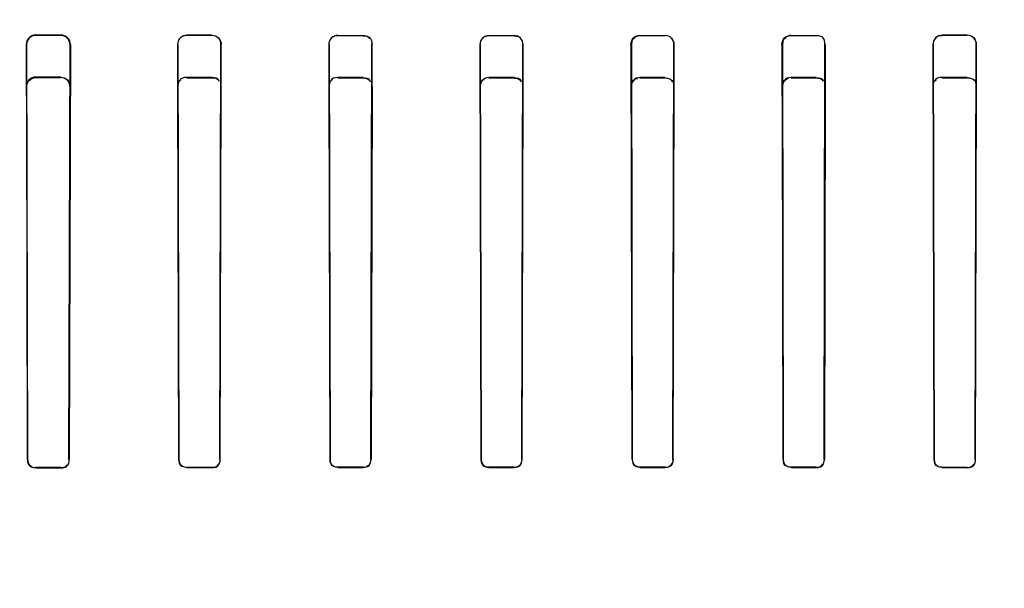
# Model space of a CAD drawing. Header units: millimetres. Extents: x 0 to 297, y 0 to 210.
# Tile 385 of 405: x 242.156 to 242.352, y 158.838 to 158.951. Entities that reach past the tile are written whole.
import ezdxf

# ---------------------------------------------------------------- set-up
doc = ezdxf.new("R2010")
doc.units = ezdxf.units.MM
doc.header["$LTSCALE"] = 16.335
doc.layers.get('0').update_dxf_attribs({"linetype": 'CONTINUOUS'})
for name, color, linetype in [('AXES_REF', 7, 'CONTINUOUS'), ('INTFCLR_1', 7, 'CONTINUOUS'), ('INTFCLR_72935', 7, 'CONTINUOUS')]:
    doc.layers.add(name, color=color, linetype=linetype)

msp = doc.modelspace()

# ---------------------------------------------------------------- linework, layer by layer
at = {"color": 7, "linetype": 'Continuous'}
for radius in [4.84791, 4.8475, 4.81646]:
    msp.add_circle((241.50691, 154.95648), radius, dxfattribs=at)
msp.add_arc((241.50691, 154.95648), 4.8, 278.27713, 261.72287, dxfattribs=at)
at = {"layer": 'AXES_REF', "color": 7, "linetype": 'Continuous'}
msp.add_arc((241.50691, 154.95648), 4.91, 113.08261, 66.91739, dxfattribs=at)
at = {"layer": 'AXES_REF', "color": 9, "linetype": 'Continuous'}
msp.add_arc((241.50691, 154.95648), 4.42226, 94.41181, 85.58819, dxfattribs=at)
at = {"layer": 'INTFCLR_1', "color": 9, "linetype": 'Continuous'}
for p, q in [((242.15955, 158.94744), (242.15955, 158.94752)), ((242.16455, 158.94751), (242.16455, 158.94743)), ((242.18955, 158.94739), (242.18955, 158.94747)), ((242.19455, 158.94746), (242.19455, 158.94738)), ((242.33955, 158.94738), (242.33955, 158.94746)), ((242.34455, 158.94747), (242.34455, 158.94739)), ((242.15764, 158.94561), (242.15773, 158.94561)), ((242.16636, 158.94561), (242.16644, 158.94561)), ((242.1877, 158.94561), (242.18778, 158.94561)), ((242.19631, 158.94561), (242.19639, 158.94561)), ((242.21774, 158.94561), (242.21781, 158.94561)), ((242.21955, 158.94736), (242.21955, 158.94743)), ((242.22455, 158.94743), (242.22455, 158.94735)), ((242.22628, 158.94561), (242.22636, 158.94561)), ((242.24775, 158.94561), (242.24783, 158.94561)), ((242.24955, 158.94734), (242.24955, 158.94741)), ((242.25455, 158.94741), (242.25455, 158.94734)), ((242.25627, 158.94561), (242.25635, 158.94561)), ((242.27776, 158.94561), (242.27783, 158.94561)), ((242.27955, 158.94734), (242.27955, 158.94741)), ((242.28455, 158.94741), (242.28455, 158.94734)), ((242.28627, 158.94561), (242.28635, 158.94561)), ((242.30774, 158.94561), (242.30782, 158.94561)), ((242.30955, 158.94735), (242.30955, 158.94743)), ((242.31455, 158.94743), (242.31455, 158.94736)), ((242.31629, 158.94561), (242.31637, 158.94561)), ((242.33771, 158.94561), (242.33779, 158.94561)), ((242.34632, 158.94561), (242.3464, 158.94561)), ((242.15794, 158.86318), (242.15788, 158.86318)), ((242.15955, 158.86151), (242.15955, 158.86158)), ((242.16455, 158.86158), (242.16455, 158.86152)), ((242.16621, 158.86318), (242.16615, 158.86318)), ((242.18798, 158.86318), (242.18792, 158.86318)), ((242.18955, 158.86155), (242.18955, 158.86161)), ((242.19455, 158.86162), (242.19455, 158.86156)), ((242.19618, 158.86318), (242.19612, 158.86318)), ((242.218, 158.86318), (242.21794, 158.86318)), ((242.21955, 158.86158), (242.21955, 158.86164)), ((242.22455, 158.86164), (242.22455, 158.86158)), ((242.22615, 158.86318), (242.22609, 158.86318)), ((242.24801, 158.86318), (242.24796, 158.86318)), ((242.24955, 158.86159), (242.24955, 158.86165)), ((242.25455, 158.86165), (242.25455, 158.86159)), ((242.25614, 158.86318), (242.25609, 158.86318)), ((242.27802, 158.86318), (242.27796, 158.86318)), ((242.27955, 158.86159), (242.27955, 158.86165)), ((242.28455, 158.86165), (242.28455, 158.86159)), ((242.28614, 158.86318), (242.28609, 158.86318)), ((242.30801, 158.86318), (242.30795, 158.86318)), ((242.30955, 158.86158), (242.30955, 158.86164)), ((242.31455, 158.86164), (242.31455, 158.86158)), ((242.31616, 158.86318), (242.3161, 158.86318)), ((242.33798, 158.86318), (242.33793, 158.86318)), ((242.33955, 158.86156), (242.33955, 158.86162)), ((242.34455, 158.86161), (242.34455, 158.86155)), ((242.34618, 158.86318), (242.34612, 158.86318))]:
    msp.add_line(p, q, dxfattribs=at)
at = {"layer": 'INTFCLR_1', "color": 6, "linetype": 'Continuous'}
for p, q in [((242.16455, 158.94751), (242.15955, 158.94752)), ((242.19455, 158.94746), (242.18955, 158.94747)), ((242.34455, 158.94747), (242.33955, 158.94746)), ((242.15764, 158.94561), (242.15788, 158.86318)), ((242.15773, 158.94561), (242.15794, 158.86318)), ((242.16455, 158.94743), (242.15955, 158.94744)), ((242.16615, 158.86318), (242.16636, 158.94561)), ((242.16644, 158.94561), (242.16621, 158.86318)), ((242.1877, 158.94561), (242.18792, 158.86318)), ((242.18778, 158.94561), (242.18798, 158.86318)), ((242.19455, 158.94738), (242.18955, 158.94739)), ((242.19612, 158.86318), (242.19631, 158.94561)), ((242.19618, 158.86318), (242.19639, 158.94561)), ((242.21774, 158.94561), (242.21794, 158.86318)), ((242.21781, 158.94561), (242.218, 158.86318)), ((242.21955, 158.94743), (242.22455, 158.94743)), ((242.22455, 158.94735), (242.21955, 158.94736)), ((242.22609, 158.86318), (242.22628, 158.94561)), ((242.22615, 158.86318), (242.22636, 158.94561)), ((242.24775, 158.94561), (242.24796, 158.86318)), ((242.24783, 158.94561), (242.24801, 158.86318)), ((242.24955, 158.94741), (242.25455, 158.94741)), ((242.25455, 158.94734), (242.24955, 158.94734)), ((242.25609, 158.86318), (242.25627, 158.94561)), ((242.25614, 158.86318), (242.25635, 158.94561)), ((242.27776, 158.94561), (242.27796, 158.86318)), ((242.27783, 158.94561), (242.27802, 158.86318)), ((242.27955, 158.94741), (242.28455, 158.94741)), ((242.28455, 158.94734), (242.27955, 158.94734)), ((242.28609, 158.86318), (242.28627, 158.94561)), ((242.28614, 158.86318), (242.28635, 158.94561)), ((242.30774, 158.94561), (242.30795, 158.86318)), ((242.30782, 158.94561), (242.30801, 158.86318)), ((242.30955, 158.94743), (242.31455, 158.94743)), ((242.31455, 158.94736), (242.30955, 158.94735)), ((242.3161, 158.86318), (242.31629, 158.94561)), ((242.31616, 158.86318), (242.31637, 158.94561)), ((242.33771, 158.94561), (242.33793, 158.86318)), ((242.33779, 158.94561), (242.33798, 158.86318)), ((242.34455, 158.94739), (242.33955, 158.94738)), ((242.34612, 158.86318), (242.34632, 158.94561)), ((242.34618, 158.86318), (242.3464, 158.94561)), ((242.15955, 158.86158), (242.16455, 158.86158)), ((242.16455, 158.86152), (242.15955, 158.86151)), ((242.18955, 158.86161), (242.19455, 158.86162)), ((242.19455, 158.86156), (242.18955, 158.86155)), ((242.21955, 158.86164), (242.22455, 158.86164)), ((242.22455, 158.86158), (242.21955, 158.86158)), ((242.24955, 158.86165), (242.25455, 158.86165)), ((242.25455, 158.86159), (242.24955, 158.86159)), ((242.27955, 158.86165), (242.28455, 158.86165)), ((242.28455, 158.86159), (242.27955, 158.86159)), ((242.30955, 158.86164), (242.31455, 158.86164)), ((242.31455, 158.86158), (242.30955, 158.86158)), ((242.33955, 158.86162), (242.34455, 158.86161)), ((242.34455, 158.86155), (242.33955, 158.86156))]:
    msp.add_line(p, q, dxfattribs=at)
at = {"layer": 'INTFCLR_1', "color": 7, "linetype": 'Continuous'}
for p, q in [((242.22625, 158.94624), (242.22636, 158.94561)), ((242.27776, 158.94561), (242.27786, 158.94622)), ((242.27793, 158.9462), (242.27783, 158.94561)), ((242.30774, 158.94561), (242.30785, 158.94623)), ((242.30792, 158.94622), (242.30782, 158.94561))]:
    msp.add_line(p, q, dxfattribs=at)
msp.add_lwpolyline([(242.15794, 158.86318), (242.15794, 158.86311), (242.15795, 158.86304), (242.15795, 158.86297), (242.15796, 158.8629), (242.15798, 158.86284), (242.15799, 158.86277), (242.15801, 158.8627), (242.15804, 158.86263), (242.15806, 158.86256)], dxfattribs=at)
at = {"layer": 'INTFCLR_1', "color": 6, "linetype": 'Continuous'}
for points, knots in [([(242.15955, 158.94752), (242.1591, 158.94752), (242.15809, 158.94716), (242.15764, 158.94614), (242.15764, 158.94561)], [0, 0, 0, 0, 0.462658, 1, 1, 1, 1]), ([(242.16644, 158.94561), (242.16644, 158.94611), (242.16602, 158.94712), (242.16502, 158.94751), (242.16455, 158.94751)], [0, 0, 0, 0, 0.51392, 1, 1, 1, 1]), ([(242.18955, 158.94747), (242.1891, 158.94747), (242.18811, 158.94709), (242.1877, 158.9461), (242.1877, 158.94561)], [0, 0, 0, 0, 0.481222, 1, 1, 1, 1]), ([(242.19455, 158.94746), (242.19501, 158.94746), (242.19599, 158.94707), (242.19639, 158.94609), (242.19639, 158.94561)], [0, 0, 0, 0, 0.48996, 1, 1, 1, 1]), ([(242.33955, 158.94746), (242.33909, 158.94746), (242.33811, 158.94707), (242.33771, 158.94609), (242.33771, 158.94561)], [0, 0, 0, 0, 0.491692, 1, 1, 1, 1]), ([(242.3464, 158.94561), (242.3464, 158.94606), (242.34604, 158.94704), (242.34505, 158.94747), (242.34455, 158.94747)], [0, 0, 0, 0, 0.473027, 1, 1, 1, 1]), ([(242.15955, 158.94744), (242.15909, 158.94744), (242.15812, 158.94705), (242.15773, 158.94608), (242.15773, 158.94561)], [0, 0, 0, 0, 0.49482, 1, 1, 1, 1]), ([(242.16636, 158.94561), (242.16636, 158.94608), (242.16596, 158.94705), (242.165, 158.94743), (242.16455, 158.94743)], [0, 0, 0, 0, 0.508302, 1, 1, 1, 1]), ([(242.21955, 158.94743), (242.21908, 158.94743), (242.21811, 158.94704), (242.21773, 158.94607), (242.21774, 158.94561)], [0, 0, 0, 0, 0.507051, 1, 1, 1, 1]), ([(242.24955, 158.94741), (242.2491, 158.94742), (242.24815, 158.94705), (242.24775, 158.94608), (242.24775, 158.94561)], [0, 0, 0, 0, 0.485798, 1, 1, 1, 1]), ([(242.25635, 158.94561), (242.25635, 158.94608), (242.25596, 158.94704), (242.255, 158.94741), (242.25455, 158.94741)], [0, 0, 0, 0, 0.507923, 1, 1, 1, 1]), ([(242.28635, 158.94561), (242.28635, 158.94608), (242.28595, 158.94705), (242.285, 158.94742), (242.28455, 158.94741)], [0, 0, 0, 0, 0.514, 1, 1, 1, 1])]:
    msp.add_open_spline(points, degree=3, knots=knots, dxfattribs=at)
for points in [[(242.18955, 158.94739), (242.18908, 158.94739), (242.18826, 158.9473), (242.18826, 158.94683)], [(242.19631, 158.94561), (242.19631, 158.94611), (242.19619, 158.94696), (242.19569, 158.94696)], [(242.21955, 158.94736), (242.21906, 158.94736), (242.21822, 158.94723), (242.21823, 158.94675)], [(242.22455, 158.94735), (242.225, 158.94735), (242.2258, 158.94728), (242.22579, 158.94683)], [(242.24955, 158.94734), (242.24902, 158.94734), (242.24813, 158.94713), (242.24813, 158.9466)], [(242.25455, 158.94734), (242.25502, 158.94734), (242.25583, 158.94724), (242.25583, 158.94677)], [(242.28627, 158.94561), (242.28628, 158.9461), (242.28614, 158.94694), (242.28565, 158.94694)], [(242.31455, 158.94743), (242.31505, 158.94743), (242.31591, 158.94732), (242.31591, 158.94682)], [(242.31629, 158.94561), (242.31629, 158.94606), (242.31622, 158.94686), (242.31577, 158.94686)], [(242.33955, 158.94738), (242.33909, 158.94738), (242.33827, 158.9473), (242.33828, 158.94683)], [(242.34632, 158.94561), (242.34632, 158.94609), (242.34622, 158.94693), (242.34574, 158.94693)], [(242.15788, 158.86318), (242.15788, 158.86265), (242.1581, 158.86179), (242.15863, 158.86179)], [(242.16455, 158.86158), (242.165, 158.86158), (242.16578, 158.86171), (242.16578, 158.86216)], [(242.16455, 158.86152), (242.16502, 158.86152), (242.16582, 158.86165), (242.16582, 158.86212)], [(242.18792, 158.86318), (242.18792, 158.86266), (242.18815, 158.86181), (242.18867, 158.86181)], [(242.18798, 158.86318), (242.18798, 158.86268), (242.1882, 158.86186), (242.1887, 158.86186)], [(242.19455, 158.86162), (242.19507, 158.86162), (242.1959, 158.86187), (242.1959, 158.86238)], [(242.19455, 158.86156), (242.195, 158.86156), (242.19578, 158.86167), (242.19578, 158.86212)], [(242.21794, 158.86318), (242.21794, 158.86267), (242.21817, 158.86183), (242.21869, 158.86183)], [(242.218, 158.86318), (242.218, 158.86269), (242.21822, 158.86188), (242.21872, 158.86188)], [(242.22455, 158.86164), (242.22506, 158.86164), (242.22587, 158.86188), (242.22587, 158.86239)], [(242.22455, 158.86158), (242.22508, 158.86158), (242.22592, 158.86183), (242.22592, 158.86236)], [(242.24801, 158.86318), (242.24802, 158.8627), (242.24823, 158.8619), (242.24871, 158.8619)], [(242.24955, 158.86159), (242.2491, 158.86159), (242.24834, 158.86171), (242.24833, 158.86216)], [(242.25455, 158.86165), (242.25505, 158.86165), (242.25586, 158.86189), (242.25586, 158.86239)], [(242.25455, 158.86159), (242.25507, 158.86159), (242.25591, 158.86184), (242.25591, 158.86236)], [(242.27802, 158.86318), (242.27802, 158.86269), (242.27824, 158.86189), (242.27873, 158.86189)], [(242.27955, 158.86159), (242.27903, 158.86159), (242.27819, 158.86184), (242.27819, 158.86237)], [(242.28455, 158.86165), (242.28501, 158.86165), (242.28579, 158.86182), (242.28579, 158.86228)], [(242.28614, 158.86318), (242.28614, 158.86265), (242.28588, 158.8618), (242.28535, 158.8618)], [(242.30795, 158.86318), (242.30795, 158.86272), (242.30809, 158.86193), (242.30856, 158.86193)], [(242.30801, 158.86318), (242.30801, 158.86274), (242.30814, 158.86198), (242.30859, 158.86198)], [(242.31455, 158.86164), (242.31503, 158.86164), (242.31582, 158.86182), (242.31582, 158.8623)], [(242.31455, 158.86158), (242.31504, 158.86158), (242.31586, 158.86177), (242.31587, 158.86226)], [(242.33793, 158.86318), (242.33793, 158.86271), (242.33807, 158.86191), (242.33854, 158.86191)], [(242.33798, 158.86318), (242.33799, 158.86273), (242.33812, 158.86196), (242.33857, 158.86196)], [(242.34455, 158.86161), (242.34504, 158.86161), (242.34584, 158.8618), (242.34584, 158.86229)], [(242.34455, 158.86155), (242.34505, 158.86155), (242.34589, 158.86175), (242.34589, 158.86225)]]:
    msp.add_open_spline(points, degree=3, dxfattribs=at)
at = {"layer": 'INTFCLR_1', "color": 7, "linetype": 'Continuous'}
for points in [[(242.22455, 158.94743), (242.22503, 158.94743), (242.22571, 158.94731), (242.22587, 158.94685)], [(242.22636, 158.94561), (242.22636, 158.94613), (242.22622, 158.94702), (242.22571, 158.94701)], [(242.27786, 158.94622), (242.27801, 158.94664), (242.27831, 158.94723), (242.27876, 158.94723)], [(242.27955, 158.94734), (242.27902, 158.94734), (242.27814, 158.94713), (242.27813, 158.9466)], [(242.27955, 158.94734), (242.27909, 158.94734), (242.27844, 158.94722), (242.27828, 158.94678)], [(242.30785, 158.94623), (242.308, 158.94666), (242.3083, 158.94724), (242.30876, 158.94724)], [(242.30955, 158.94735), (242.30901, 158.94736), (242.30812, 158.94714), (242.30812, 158.9466)], [(242.30955, 158.94735), (242.30909, 158.94735), (242.30844, 158.94723), (242.30828, 158.94679)], [(242.15794, 158.86318), (242.15794, 158.86267), (242.15815, 158.86184), (242.15866, 158.86184)], [(242.15806, 158.86256), (242.15826, 158.86209), (242.15874, 158.8616), (242.15924, 158.8616)]]:
    msp.add_open_spline(points, degree=3, dxfattribs=at)
for points, knots in [([(242.27955, 158.94741), (242.2791, 158.94741), (242.27814, 158.94704), (242.27776, 158.94608), (242.27776, 158.94561)], [0, 0, 0, 0, 0.48985, 1, 1, 1, 1]), ([(242.30955, 158.94743), (242.3091, 158.94743), (242.30813, 158.94705), (242.30774, 158.94608), (242.30774, 158.94561)], [0, 0, 0, 0, 0.490707, 1, 1, 1, 1])]:
    msp.add_open_spline(points, degree=3, knots=knots, dxfattribs=at)
at = {"layer": 'INTFCLR_72935', "color": 9, "linetype": 'Continuous'}
for p, q in [((242.15955, 158.93915), (242.15955, 158.93907)), ((242.16455, 158.93906), (242.16455, 158.93914)), ((242.18955, 158.9391), (242.18955, 158.93902)), ((242.19455, 158.93901), (242.19455, 158.93909)), ((242.21955, 158.93906), (242.21955, 158.93899)), ((242.22455, 158.93899), (242.22455, 158.93906)), ((242.24955, 158.93905), (242.24955, 158.93898)), ((242.25455, 158.93897), (242.25455, 158.93905)), ((242.27955, 158.93905), (242.27955, 158.93897)), ((242.28455, 158.93898), (242.28455, 158.93905)), ((242.30955, 158.93906), (242.30955, 158.93899)), ((242.31455, 158.93899), (242.31455, 158.93906)), ((242.33955, 158.93909), (242.33955, 158.93901)), ((242.34455, 158.93902), (242.34455, 158.9391)), ((242.15776, 158.93727), (242.15768, 158.93727)), ((242.16641, 158.93727), (242.16633, 158.93727)), ((242.18781, 158.93727), (242.18773, 158.93727)), ((242.19636, 158.93727), (242.19628, 158.93727)), ((242.21784, 158.93727), (242.21776, 158.93727)), ((242.22633, 158.93727), (242.22626, 158.93727)), ((242.24785, 158.93727), (242.24778, 158.93727)), ((242.25632, 158.93727), (242.25625, 158.93727)), ((242.27785, 158.93727), (242.27778, 158.93727)), ((242.28632, 158.93727), (242.28625, 158.93727)), ((242.30784, 158.93727), (242.30777, 158.93727)), ((242.31634, 158.93727), (242.31626, 158.93727)), ((242.33782, 158.93727), (242.33774, 158.93727)), ((242.34637, 158.93727), (242.3463, 158.93727)), ((242.15788, 158.86318), (242.15794, 158.86318)), ((242.15955, 158.86158), (242.15955, 158.86151)), ((242.16455, 158.86152), (242.16455, 158.86158)), ((242.16615, 158.86318), (242.16621, 158.86318)), ((242.18792, 158.86318), (242.18798, 158.86318)), ((242.18955, 158.86161), (242.18955, 158.86155)), ((242.19455, 158.86156), (242.19455, 158.86162)), ((242.19612, 158.86318), (242.19618, 158.86318)), ((242.21794, 158.86318), (242.218, 158.86318)), ((242.21955, 158.86164), (242.21955, 158.86158)), ((242.22455, 158.86158), (242.22455, 158.86164)), ((242.22609, 158.86318), (242.22615, 158.86318)), ((242.24796, 158.86318), (242.24801, 158.86318)), ((242.24955, 158.86165), (242.24955, 158.86159)), ((242.25455, 158.86159), (242.25455, 158.86165)), ((242.25609, 158.86318), (242.25614, 158.86318)), ((242.27796, 158.86318), (242.27802, 158.86318)), ((242.27955, 158.86165), (242.27955, 158.86159)), ((242.28455, 158.86159), (242.28455, 158.86165)), ((242.28609, 158.86318), (242.28614, 158.86318)), ((242.30795, 158.86318), (242.30801, 158.86318)), ((242.30955, 158.86164), (242.30955, 158.86158)), ((242.31455, 158.86158), (242.31455, 158.86164)), ((242.3161, 158.86318), (242.31616, 158.86318)), ((242.33793, 158.86318), (242.33798, 158.86318)), ((242.33955, 158.86162), (242.33955, 158.86156)), ((242.34455, 158.86155), (242.34455, 158.86161)), ((242.34612, 158.86318), (242.34618, 158.86318))]:
    msp.add_line(p, q, dxfattribs=at)
at = {"layer": 'INTFCLR_72935', "color": 6, "linetype": 'Continuous'}
for p, q in [((242.16455, 158.93914), (242.15955, 158.93915)), ((242.15955, 158.93907), (242.16455, 158.93906)), ((242.19455, 158.93909), (242.18955, 158.9391)), ((242.18955, 158.93902), (242.19455, 158.93901)), ((242.22455, 158.93906), (242.21955, 158.93906)), ((242.21955, 158.93899), (242.22455, 158.93899)), ((242.25455, 158.93905), (242.24955, 158.93905)), ((242.24955, 158.93898), (242.25455, 158.93897)), ((242.28455, 158.93905), (242.27955, 158.93905)), ((242.27955, 158.93897), (242.28455, 158.93898)), ((242.31455, 158.93906), (242.30955, 158.93906)), ((242.30955, 158.93899), (242.31455, 158.93899)), ((242.34455, 158.9391), (242.33955, 158.93909)), ((242.33955, 158.93901), (242.34455, 158.93902)), ((242.15768, 158.93727), (242.15788, 158.86318)), ((242.15794, 158.86318), (242.15776, 158.93727)), ((242.16633, 158.93727), (242.16615, 158.86318)), ((242.16621, 158.86318), (242.16641, 158.93727)), ((242.18773, 158.93727), (242.18792, 158.86318)), ((242.18798, 158.86318), (242.18781, 158.93727)), ((242.19628, 158.93727), (242.19612, 158.86318)), ((242.19618, 158.86318), (242.19636, 158.93727)), ((242.21776, 158.93727), (242.21794, 158.86318)), ((242.218, 158.86318), (242.21784, 158.93727)), ((242.22626, 158.93727), (242.22609, 158.86318)), ((242.22633, 158.93727), (242.22615, 158.86318)), ((242.24778, 158.93727), (242.24796, 158.86318)), ((242.24801, 158.86318), (242.24785, 158.93727)), ((242.25625, 158.93727), (242.25609, 158.86318)), ((242.25614, 158.86318), (242.25632, 158.93727)), ((242.27778, 158.93727), (242.27796, 158.86318)), ((242.27802, 158.86318), (242.27785, 158.93727)), ((242.28625, 158.93727), (242.28609, 158.86318)), ((242.28614, 158.86318), (242.28632, 158.93727)), ((242.30777, 158.93727), (242.30795, 158.86318)), ((242.30801, 158.86318), (242.30784, 158.93727)), ((242.31626, 158.93727), (242.3161, 158.86318)), ((242.31634, 158.93727), (242.31616, 158.86318)), ((242.33774, 158.93727), (242.33793, 158.86318)), ((242.33798, 158.86318), (242.33782, 158.93727)), ((242.3463, 158.93727), (242.34612, 158.86318)), ((242.34618, 158.86318), (242.34637, 158.93727)), ((242.16455, 158.86158), (242.15955, 158.86158)), ((242.15955, 158.86151), (242.16455, 158.86152)), ((242.19455, 158.86162), (242.18955, 158.86161)), ((242.18955, 158.86155), (242.19455, 158.86156)), ((242.22455, 158.86164), (242.21955, 158.86164)), ((242.21955, 158.86158), (242.22455, 158.86158)), ((242.25455, 158.86165), (242.24955, 158.86165)), ((242.24955, 158.86159), (242.25455, 158.86159)), ((242.28455, 158.86165), (242.27955, 158.86165)), ((242.27955, 158.86159), (242.28455, 158.86159)), ((242.31455, 158.86164), (242.30955, 158.86164)), ((242.30955, 158.86158), (242.31455, 158.86158)), ((242.34455, 158.86161), (242.33955, 158.86162)), ((242.33955, 158.86156), (242.34455, 158.86155))]:
    msp.add_line(p, q, dxfattribs=at)
at = {"layer": 'INTFCLR_72935', "color": 7, "linetype": 'Continuous'}
for p, q in [((242.25614, 158.93786), (242.25625, 158.93727)), ((242.27789, 158.93788), (242.27778, 158.93727)), ((242.27785, 158.93727), (242.27796, 158.93786)), ((242.30788, 158.93789), (242.30777, 158.93727)), ((242.30784, 158.93727), (242.30795, 158.93788))]:
    msp.add_line(p, q, dxfattribs=at)
at = {"layer": 'INTFCLR_72935', "color": 6, "linetype": 'Continuous'}
for points, knots in [([(242.15955, 158.93915), (242.15906, 158.93915), (242.15806, 158.93874), (242.15768, 158.93774), (242.15768, 158.93727)], [0, 0, 0, 0, 0.508777, 1, 1, 1, 1]), ([(242.15776, 158.93727), (242.15776, 158.93773), (242.15814, 158.93868), (242.15909, 158.93907), (242.15955, 158.93907)], [0, 0, 0, 0, 0.497774, 1, 1, 1, 1]), ([(242.16455, 158.93914), (242.16502, 158.93914), (242.166, 158.93875), (242.16641, 158.93776), (242.16641, 158.93727)], [0, 0, 0, 0, 0.49216, 1, 1, 1, 1]), ([(242.16633, 158.93727), (242.16633, 158.93773), (242.16595, 158.93868), (242.165, 158.93906), (242.16455, 158.93906)], [0, 0, 0, 0, 0.502995, 1, 1, 1, 1]), ([(242.24955, 158.93905), (242.2491, 158.93905), (242.24816, 158.93867), (242.24778, 158.93773), (242.24778, 158.93727)], [0, 0, 0, 0, 0.499201, 1, 1, 1, 1])]:
    msp.add_open_spline(points, degree=3, knots=knots, dxfattribs=at)
for points in [[(242.18781, 158.93727), (242.1878, 158.93777), (242.18794, 158.93861), (242.18843, 158.93861)], [(242.18955, 158.9391), (242.18904, 158.9391), (242.18817, 158.93897), (242.18817, 158.93846)], [(242.19455, 158.93909), (242.19503, 158.93909), (242.19586, 158.939), (242.19586, 158.93853)], [(242.19455, 158.93901), (242.19506, 158.93901), (242.19592, 158.93885), (242.19592, 158.93834)], [(242.21784, 158.93727), (242.21784, 158.9378), (242.21804, 158.93868), (242.21856, 158.93868)], [(242.21955, 158.93906), (242.21906, 158.93906), (242.2182, 158.93894), (242.2182, 158.93845)], [(242.22455, 158.93906), (242.22501, 158.93906), (242.22583, 158.93898), (242.22582, 158.93852)], [(242.22455, 158.93899), (242.22509, 158.93899), (242.22597, 158.93877), (242.22597, 158.93823)], [(242.24785, 158.93727), (242.24785, 158.9378), (242.24805, 158.93867), (242.24857, 158.93867)], [(242.25455, 158.93905), (242.25503, 158.93905), (242.25586, 158.93894), (242.25586, 158.93847)], [(242.28455, 158.93898), (242.28508, 158.93898), (242.28596, 158.93876), (242.28596, 158.93822)], [(242.28632, 158.93727), (242.28632, 158.93773), (242.28624, 158.93855), (242.28578, 158.93855)], [(242.31455, 158.93906), (242.31505, 158.93906), (242.31591, 158.93894), (242.31591, 158.93844)], [(242.31455, 158.93899), (242.31503, 158.93899), (242.31586, 158.93887), (242.31586, 158.93838)], [(242.33782, 158.93727), (242.33782, 158.93775), (242.33793, 158.93859), (242.33841, 158.93859)], [(242.33955, 158.93909), (242.33903, 158.93909), (242.33813, 158.93893), (242.33813, 158.9384)], [(242.34455, 158.93902), (242.34504, 158.93902), (242.34589, 158.93889), (242.34589, 158.9384)], [(242.34637, 158.93727), (242.34637, 158.93779), (242.34623, 158.93868), (242.34571, 158.93868)], [(242.15794, 158.86318), (242.15794, 158.86267), (242.15816, 158.86184), (242.15867, 158.86184)], [(242.15955, 158.86151), (242.15908, 158.86151), (242.15826, 158.86164), (242.15826, 158.86212)], [(242.16455, 158.86152), (242.16502, 158.86152), (242.16583, 158.86165), (242.16583, 158.86212)], [(242.16615, 158.86318), (242.16615, 158.86272), (242.16601, 158.86194), (242.16555, 158.86194)], [(242.18792, 158.86318), (242.18792, 158.86267), (242.18813, 158.86182), (242.18865, 158.86182)], [(242.18955, 158.86161), (242.18907, 158.86161), (242.18827, 158.86179), (242.18827, 158.86227)], [(242.19455, 158.86156), (242.195, 158.86156), (242.19578, 158.86167), (242.19578, 158.86213)], [(242.19612, 158.86318), (242.19612, 158.86273), (242.19598, 158.86196), (242.19552, 158.86196)], [(242.21794, 158.86318), (242.21794, 158.86267), (242.21817, 158.86183), (242.21868, 158.86183)], [(242.21955, 158.86164), (242.21908, 158.86164), (242.2183, 158.86181), (242.21829, 158.86228)], [(242.22455, 158.86158), (242.22508, 158.86158), (242.22592, 158.86183), (242.22592, 158.86235)], [(242.22609, 158.86318), (242.22609, 158.86266), (242.22582, 158.86183), (242.22529, 158.86183)], [(242.24796, 158.86318), (242.24796, 158.86265), (242.24823, 158.8618), (242.24876, 158.8618)], [(242.24955, 158.86165), (242.24909, 158.86165), (242.24831, 158.86182), (242.24831, 158.86228)], [(242.25455, 158.86159), (242.25507, 158.86159), (242.25591, 158.86184), (242.25592, 158.86237)], [(242.25609, 158.86318), (242.25608, 158.86269), (242.25586, 158.86188), (242.25536, 158.86188)], [(242.27955, 158.86159), (242.27903, 158.86159), (242.27819, 158.86184), (242.27819, 158.86236)], [(242.27955, 158.86165), (242.27905, 158.86165), (242.27823, 158.86189), (242.27823, 158.8624)], [(242.28455, 158.86159), (242.28507, 158.86159), (242.28591, 158.86184), (242.28591, 158.86236)], [(242.28609, 158.86318), (242.28609, 158.8627), (242.28588, 158.8619), (242.28539, 158.8619)], [(242.30795, 158.86318), (242.30795, 158.86272), (242.30809, 158.86192), (242.30856, 158.86192)], [(242.30955, 158.86164), (242.30904, 158.86164), (242.30823, 158.86188), (242.30823, 158.86239)], [(242.31455, 158.86158), (242.31504, 158.86158), (242.31585, 158.86176), (242.31585, 158.86224)], [(242.3161, 158.86318), (242.3161, 158.86269), (242.31588, 158.86188), (242.31539, 158.86188)], [(242.33793, 158.86318), (242.33793, 158.86271), (242.33807, 158.86191), (242.33854, 158.86191)], [(242.33955, 158.86162), (242.33903, 158.86162), (242.3382, 158.86187), (242.3382, 158.86239)], [(242.34455, 158.86155), (242.34505, 158.86155), (242.34588, 158.86173), (242.34588, 158.86223)], [(242.34612, 158.86318), (242.34612, 158.86269), (242.34592, 158.86187), (242.34542, 158.86188)]]:
    msp.add_open_spline(points, degree=3, dxfattribs=at)
at = {"layer": 'INTFCLR_72935', "color": 7, "linetype": 'Continuous'}
for points in [[(242.25455, 158.93897), (242.25508, 158.93898), (242.25595, 158.93876), (242.25596, 158.93823)], [(242.25455, 158.93897), (242.25501, 158.93897), (242.25565, 158.93885), (242.2558, 158.93842)], [(242.27778, 158.93727), (242.27778, 158.93773), (242.27785, 158.93853), (242.2783, 158.93853)], [(242.27785, 158.93727), (242.27785, 158.93779), (242.27804, 158.93866), (242.27856, 158.93866)], [(242.27796, 158.93786), (242.27813, 158.93833), (242.27854, 158.9389), (242.27904, 158.9389)], [(242.27955, 158.93905), (242.27908, 158.93905), (242.27841, 158.93892), (242.27825, 158.93848)], [(242.30777, 158.93727), (242.30777, 158.93777), (242.3079, 158.93864), (242.3084, 158.93863)], [(242.30784, 158.93727), (242.30784, 158.93775), (242.30796, 158.93857), (242.30843, 158.93857)], [(242.30795, 158.93788), (242.30813, 158.93835), (242.30854, 158.93891), (242.30905, 158.93891)], [(242.30955, 158.93906), (242.30908, 158.93906), (242.30841, 158.93893), (242.30825, 158.93849)]]:
    msp.add_open_spline(points, degree=3, dxfattribs=at)

doc.saveas('drawing.dxf')
